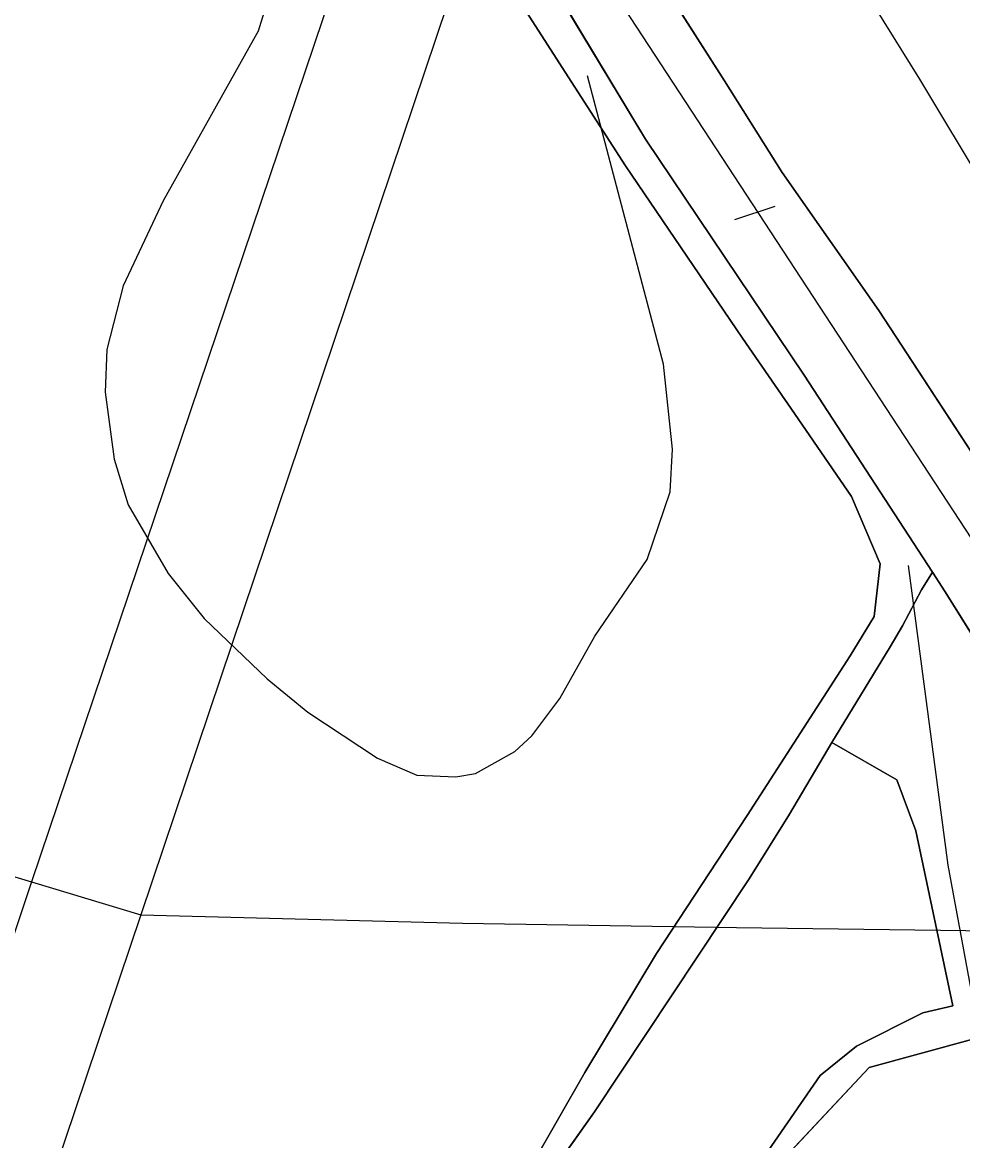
# Model space of a CAD drawing. Extents: x -662620 to -656370, y -1067090 to -1062990.
# Drawn here: x -657930.4 to -657766, y -1064713 to -1064517.4 of the extents above; entities that cross this region are included whole.
import ezdxf

# ---------------------------------------------------------------- set-up
doc = ezdxf.new("R2010")
doc.units = 0
for name, color, linetype in [('ELEK__VEDENÍ_VN_-_NADZEMNÍ', 7, 'Continuous'), ('ELEK__VEDENÍ_VVN_-_NADZEMNÍ', 7, 'Continuous'), ('OBVOD_PÚ', 7, 'Continuous'), ('ORNÁ_PŮDA_-_STÁVAJÍCÍ', 7, 'Continuous'), ('OSTATNÍ_PLOCHA_-_STÁVAJÍCÍ', 7, 'Continuous'), ('PLYNOVOD_-_VTL', 7, 'Continuous'), ('SILNICE_II__TŘÍDY_A_III__TŘÍDY', 7, 'Continuous'), ('Trvalý_trávní_porost_-_stávající', 7, 'Continuous'), ('VODNÍ_PLOCHA_-_STÁVAJÍCÍ', 7, 'Continuous'), ('VODNÍ_TOK', 7, 'Continuous'), ('VRSTEVNICE_ZDŮRAZNĚNÁ', 7, 'Continuous')]:
    doc.layers.add(name, color=color, linetype=linetype)

msp = doc.modelspace()

# ---------------------------------------------------------------- linework, layer by layer
at = {"layer": 'ELEK__VEDENÍ_VN_-_NADZEMNÍ'}
for points in [[(-658073.2, -1064624.29), (-658049.25, -1064631.58), (-657987.06, -1064650.16), (-657948.29, -1064661.9), (-657928.77, -1064667.77)], [(-657909.7, -1064673.51), (-657853.43, -1064674.98), (-657805.5, -1064675.74), (-657747.6, -1064676.5), (-657724.44, -1064676.85)]]:
    msp.add_lwpolyline(points, dxfattribs=at)
at = {"layer": 'ELEK__VEDENÍ_VVN_-_NADZEMNÍ'}
for points in [[(-657501.18, -1063397.76), (-657575.37, -1063617.98), (-657646.41, -1063829.16), (-657705.66, -1064005.12), (-657777.71, -1064219.22), (-657851.64, -1064438.97), (-657928.77, -1064667.77)], [(-657638.56, -1063868.03), (-657695.93, -1064038.24), (-657767.3, -1064250.36), (-657840.13, -1064466.79), (-657909.7, -1064673.51)], [(-657928.77, -1064667.77), (-657935.25, -1064686.98), (-657970.94, -1064792.97)], [(-657928.77, -1064667.77), (-657909.7, -1064673.51)], [(-657909.7, -1064673.51), (-657957.27, -1064814.83)]]:
    msp.add_lwpolyline(points, dxfattribs=at)
at = {"layer": 'OBVOD_PÚ'}
for points in [[(-657782.34, -1064700.26), (-657764.19, -1064695.25)], [(-657802.29, -1064721.59), (-657782.34, -1064700.26)]]:
    msp.add_lwpolyline(points, dxfattribs=at)
at = {"layer": 'ORNÁ_PŮDA_-_STÁVAJÍCÍ'}
for p, q in [((-657807.62, -1064527.6), (-657831.12, -1064490.68)), ((-657852.26, -1064499.89), (-657833.79, -1064528.72)), ((-657833.79, -1064528.72), (-657824.95, -1064542.46)), ((-657797.52, -1064543.66), (-657807.62, -1064527.6)), ((-657824.95, -1064542.46), (-657804.46, -1064572.63)), ((-657780.62, -1064567.79), (-657797.52, -1064543.66)), ((-657764.26, -1064592.85), (-657780.62, -1064567.79)), ((-657804.46, -1064572.63), (-657795.38, -1064585.81)), ((-657795.38, -1064585.81), (-657785.42, -1064600.32)), ((-657785.42, -1064600.32), (-657780.4, -1064612.1)), ((-657780.4, -1064612.1), (-657781.44, -1064621.34)), ((-657781.44, -1064621.34), (-657785.62, -1064628.2)), ((-657785.62, -1064628.2), (-657803.67, -1064656.12)), ((-657803.67, -1064656.12), (-657819.51, -1064680.3)), ((-657819.51, -1064680.3), (-657832.04, -1064701.09)), ((-657832.04, -1064701.09), (-657841.24, -1064717.22))]:
    msp.add_line(p, q, dxfattribs=at)
for points in [[(-657665.29, -1064511.22), (-657671.43, -1064517.4), (-657686.28, -1064532.63), (-657699.79, -1064547.02), (-657707.07, -1064554.02), (-657712.29, -1064559.8), (-657722.83, -1064571.31), (-657731.74, -1064580.79), (-657739.87, -1064589.43), (-657745.54, -1064596.21), (-657746.35, -1064600.98), (-657750.49, -1064600.76), (-657756.75, -1064597.73), (-657764.26, -1064592.85), (-657780.62, -1064567.79), (-657797.52, -1064543.66), (-657807.62, -1064527.6), (-657831.12, -1064490.68)], [(-657852.26, -1064499.89), (-657833.79, -1064528.72), (-657824.95, -1064542.46), (-657804.46, -1064572.63), (-657795.38, -1064585.81), (-657785.42, -1064600.32), (-657780.4, -1064612.1), (-657781.44, -1064621.34), (-657785.62, -1064628.2), (-657803.67, -1064656.12), (-657819.51, -1064680.3), (-657832.04, -1064701.09), (-657841.24, -1064717.22), (-657848.93, -1064728.75), (-657867.25, -1064757.83), (-657887.14, -1064788.45), (-657895.13, -1064799.02), (-657935.53, -1064801.78)]]:
    msp.add_lwpolyline(points, dxfattribs=at)
at = {"layer": 'OSTATNÍ_PLOCHA_-_STÁVAJÍCÍ'}
for p, q in [((-657831.11, -1064490.69), (-657807.62, -1064527.6)), ((-657831.11, -1064490.69), (-657807.62, -1064527.6)), ((-657821.4, -1064537.8), (-657841.8, -1064504)), ((-657821.4, -1064537.8), (-657841.8, -1064504)), ((-657807.62, -1064527.6), (-657797.52, -1064543.66)), ((-657807.62, -1064527.6), (-657797.52, -1064543.66)), ((-657793.7, -1064579.1), (-657821.4, -1064537.8)), ((-657793.7, -1064579.1), (-657821.4, -1064537.8)), ((-657797.52, -1064543.66), (-657780.62, -1064567.79)), ((-657797.52, -1064543.66), (-657780.62, -1064567.79)), ((-657780.62, -1064567.79), (-657755.1, -1064606.88)), ((-657780.62, -1064567.79), (-657755.1, -1064606.88)), ((-657771.23, -1064613.57), (-657793.7, -1064579.1)), ((-657771.23, -1064613.57), (-657793.7, -1064579.1)), ((-657773.19, -1064616.67), (-657771.23, -1064613.57)), ((-657773.19, -1064616.67), (-657771.23, -1064613.57)), ((-657769, -1064617), (-657771.23, -1064613.57)), ((-657771.23, -1064613.57), (-657769, -1064617)), ((-657769, -1064617), (-657771.23, -1064613.57)), ((-657771.23, -1064613.57), (-657769, -1064617)), ((-657776.48, -1064622.96), (-657773.19, -1064616.67)), ((-657776.48, -1064622.96), (-657773.19, -1064616.67)), ((-657755.02, -1064639.48), (-657769, -1064617)), ((-657769, -1064617), (-657755.02, -1064639.48)), ((-657755.02, -1064639.48), (-657769, -1064617)), ((-657769, -1064617), (-657755.02, -1064639.48)), ((-657778.64, -1064626.64), (-657776.48, -1064622.96)), ((-657778.64, -1064626.64), (-657776.48, -1064622.96)), ((-657788.84, -1064643.39), (-657778.64, -1064626.64)), ((-657788.84, -1064643.39), (-657778.64, -1064626.64)), ((-657777.49, -1064649.92), (-657788.84, -1064643.39)), ((-657777.49, -1064649.92), (-657788.84, -1064643.39)), ((-657774.18, -1064658.8), (-657777.49, -1064649.92)), ((-657774.18, -1064658.8), (-657777.49, -1064649.92)), ((-657767.69, -1064689.44), (-657774.18, -1064658.8)), ((-657767.69, -1064689.44), (-657774.18, -1064658.8)), ((-657772.92, -1064690.66), (-657767.69, -1064689.44)), ((-657772.92, -1064690.66), (-657767.69, -1064689.44)), ((-657784.55, -1064696.5), (-657772.92, -1064690.66)), ((-657784.55, -1064696.5), (-657772.92, -1064690.66)), ((-657764.19, -1064695.25), (-657782.34, -1064700.26)), ((-657764.19, -1064695.25), (-657782.34, -1064700.26)), ((-657790.86, -1064701.63), (-657784.55, -1064696.5)), ((-657790.86, -1064701.63), (-657784.55, -1064696.5)), ((-657782.34, -1064700.26), (-657802.29, -1064721.59)), ((-657782.34, -1064700.26), (-657802.29, -1064721.59)), ((-657799.98, -1064714.79), (-657790.86, -1064701.63)), ((-657799.98, -1064714.79), (-657790.86, -1064701.63))]:
    msp.add_line(p, q, dxfattribs=at)
for points in [[(-657831.11, -1064490.69), (-657807.62, -1064527.6), (-657797.52, -1064543.66), (-657780.62, -1064567.79), (-657755.1, -1064606.88)], [(-657831.11, -1064490.69), (-657807.62, -1064527.6), (-657797.52, -1064543.66), (-657780.62, -1064567.79), (-657755.1, -1064606.88)], [(-657755.02, -1064639.48), (-657769, -1064617), (-657771.23, -1064613.57), (-657793.7, -1064579.1), (-657821.4, -1064537.8), (-657841.8, -1064504)], [(-657755.02, -1064639.48), (-657769, -1064617), (-657771.23, -1064613.57), (-657793.7, -1064579.1), (-657821.4, -1064537.8), (-657841.8, -1064504)], [(-657799.98, -1064714.79), (-657790.86, -1064701.63), (-657784.55, -1064696.5), (-657772.92, -1064690.66), (-657767.69, -1064689.44), (-657774.18, -1064658.8), (-657777.49, -1064649.92), (-657788.84, -1064643.39), (-657778.64, -1064626.64), (-657776.48, -1064622.96), (-657773.19, -1064616.67), (-657771.23, -1064613.57), (-657769, -1064617), (-657755.02, -1064639.48)], [(-657799.98, -1064714.79), (-657790.86, -1064701.63), (-657784.55, -1064696.5), (-657772.92, -1064690.66), (-657767.69, -1064689.44), (-657774.18, -1064658.8), (-657777.49, -1064649.92), (-657788.84, -1064643.39), (-657778.64, -1064626.64), (-657776.48, -1064622.96), (-657773.19, -1064616.67), (-657771.23, -1064613.57), (-657769, -1064617), (-657755.02, -1064639.48)], [(-657764.19, -1064695.25), (-657782.34, -1064700.26), (-657802.29, -1064721.59)], [(-657764.19, -1064695.25), (-657782.34, -1064700.26), (-657802.29, -1064721.59)]]:
    msp.add_lwpolyline(points, dxfattribs=at)
at = {"layer": 'PLYNOVOD_-_VTL'}
msp.add_lwpolyline([(-657728.75, -1064597.66), (-657731.68, -1064593.91), (-657734.03, -1064590.85), (-657737.26, -1064586.45), (-657750.31, -1064565.85), (-657773.45, -1064527.32), (-657792.14, -1064497.16), (-657807.06, -1064472.44), (-657825.91, -1064444.1), (-657845.1, -1064415.41), (-657851, -1064406.43), (-657852.58, -1064403.53), (-657853.51, -1064401.83)], dxfattribs=at)
at = {"layer": 'SILNICE_II__TŘÍDY_A_III__TŘÍDY'}
msp.add_lwpolyline([(-658555.07, -1063074.05), (-658540.5, -1063108.4), (-658397.92, -1063563.2), (-658298.44, -1064021.1), (-658133.44, -1064101.46), (-658076.09, -1064145.83), (-658032.54, -1064204.21), (-657875.16, -1064438.43), (-657747.41, -1064633.76), (-657735.37, -1064671.72), (-657740.93, -1064805.95), (-657767.12, -1064860.62), (-657773.05, -1064962.28), (-657761.64, -1065052.54)], dxfattribs=at)
at = {"layer": 'Trvalý_trávní_porost_-_stávající'}
for p, q in [((-657796.26, -1064655.93), (-657788.84, -1064643.39)), ((-657788.84, -1064643.39), (-657777.49, -1064649.92)), ((-657777.49, -1064649.92), (-657774.18, -1064658.8)), ((-657803.31, -1064667.25), (-657796.26, -1064655.93)), ((-657774.18, -1064658.8), (-657767.69, -1064689.44)), ((-657830.35, -1064707.99), (-657803.31, -1064667.25)), ((-657767.69, -1064689.44), (-657772.92, -1064690.66)), ((-657772.92, -1064690.66), (-657784.55, -1064696.5)), ((-657784.55, -1064696.5), (-657790.86, -1064701.63)), ((-657790.86, -1064701.63), (-657799.98, -1064714.79)), ((-657838.23, -1064719.11), (-657830.35, -1064707.99))]:
    msp.add_line(p, q, dxfattribs=at)
msp.add_lwpolyline([(-657838.23, -1064719.11), (-657830.35, -1064707.99), (-657803.31, -1064667.25), (-657796.26, -1064655.93), (-657788.84, -1064643.39), (-657777.49, -1064649.92), (-657774.18, -1064658.8), (-657767.69, -1064689.44), (-657772.92, -1064690.66), (-657784.55, -1064696.5), (-657790.86, -1064701.63), (-657799.98, -1064714.79)], dxfattribs=at)
at = {"layer": 'VODNÍ_PLOCHA_-_STÁVAJÍCÍ'}
for p, q in [((-657833.79, -1064528.72), (-657852.26, -1064499.89)), ((-657841.8, -1064504), (-657821.4, -1064537.8)), ((-657824.95, -1064542.46), (-657833.79, -1064528.72)), ((-657821.4, -1064537.8), (-657793.7, -1064579.1)), ((-657804.46, -1064572.63), (-657824.95, -1064542.46)), ((-657795.38, -1064585.81), (-657804.46, -1064572.63)), ((-657793.7, -1064579.1), (-657771.23, -1064613.57)), ((-657785.42, -1064600.32), (-657795.38, -1064585.81)), ((-657780.4, -1064612.1), (-657785.42, -1064600.32)), ((-657781.44, -1064621.34), (-657780.4, -1064612.1)), ((-657771.23, -1064613.57), (-657773.19, -1064616.67)), ((-657773.19, -1064616.67), (-657776.48, -1064622.96)), ((-657785.62, -1064628.2), (-657781.44, -1064621.34)), ((-657776.48, -1064622.96), (-657778.64, -1064626.64)), ((-657778.64, -1064626.64), (-657788.84, -1064643.39)), ((-657803.67, -1064656.12), (-657785.62, -1064628.2)), ((-657788.84, -1064643.39), (-657796.26, -1064655.93)), ((-657819.51, -1064680.3), (-657803.67, -1064656.12)), ((-657796.26, -1064655.93), (-657803.31, -1064667.25)), ((-657803.31, -1064667.25), (-657830.35, -1064707.99)), ((-657832.04, -1064701.09), (-657819.51, -1064680.3)), ((-657841.24, -1064717.22), (-657832.04, -1064701.09)), ((-657830.35, -1064707.99), (-657838.23, -1064719.11))]:
    msp.add_line(p, q, dxfattribs=at)
for points in [[(-657888.99, -1064861.82), (-657895.65, -1064829.34), (-657899.42, -1064813.33), (-657898.43, -1064807.32), (-657897.02, -1064806.1), (-657896.56, -1064805.18), (-657895.13, -1064799.02), (-657887.14, -1064788.45), (-657867.25, -1064757.83), (-657848.93, -1064728.75), (-657841.24, -1064717.22), (-657832.04, -1064701.09), (-657819.51, -1064680.3), (-657803.67, -1064656.12), (-657785.62, -1064628.2), (-657781.44, -1064621.34), (-657780.4, -1064612.1), (-657785.42, -1064600.32), (-657795.38, -1064585.81), (-657804.46, -1064572.63), (-657824.95, -1064542.46), (-657833.79, -1064528.72), (-657852.26, -1064499.89)], [(-657841.8, -1064504), (-657821.4, -1064537.8), (-657793.7, -1064579.1), (-657771.23, -1064613.57), (-657773.19, -1064616.67), (-657776.48, -1064622.96), (-657778.64, -1064626.64), (-657788.84, -1064643.39), (-657796.26, -1064655.93), (-657803.31, -1064667.25), (-657830.35, -1064707.99), (-657838.23, -1064719.11), (-657839.57, -1064721.66), (-657845.05, -1064731.26), (-657856.46, -1064749.74), (-657866.69, -1064766.55), (-657878.93, -1064787.55), (-657883.41, -1064794.94), (-657889.62, -1064803.1), (-657892.12, -1064805.1), (-657891.79, -1064814.07), (-657884.81, -1064849.12)]]:
    msp.add_lwpolyline(points, dxfattribs=at)
at = {"layer": 'VODNÍ_TOK'}
msp.add_lwpolyline([(-657762.9, -1064695.08), (-657768.48, -1064664.85), (-657775.43, -1064612.39)], dxfattribs=at)
at = {"layer": 'VRSTEVNICE_ZDŮRAZNĚNÁ'}
for points in [[(-657887.17, -1064512.44), (-657889.17, -1064518.88), (-657905.75, -1064548.61), (-657912.75, -1064563.47), (-657915.61, -1064574.62), (-657915.9, -1064582.05), (-657914.32, -1064593.77), (-657911.89, -1064601.78), (-657904.89, -1064613.78), (-657898.6, -1064621.65), (-657887.59, -1064632.22), (-657880.45, -1064638.08), (-657868.3, -1064646.09), (-657861.44, -1064649.09), (-657854.58, -1064649.37), (-657851.15, -1064648.8), (-657844.29, -1064644.94), (-657841.29, -1064642.23), (-657836.43, -1064635.65), (-657830.28, -1064624.79), (-657821.13, -1064611.35), (-657817.13, -1064599.49), (-657816.7, -1064592.06), (-657818.27, -1064577.19), (-657831.57, -1064526.74)], [(-657805.81, -1064551.85), (-657798.74, -1064549.52)]]:
    msp.add_lwpolyline(points, dxfattribs=at)

doc.saveas('drawing.dxf')
